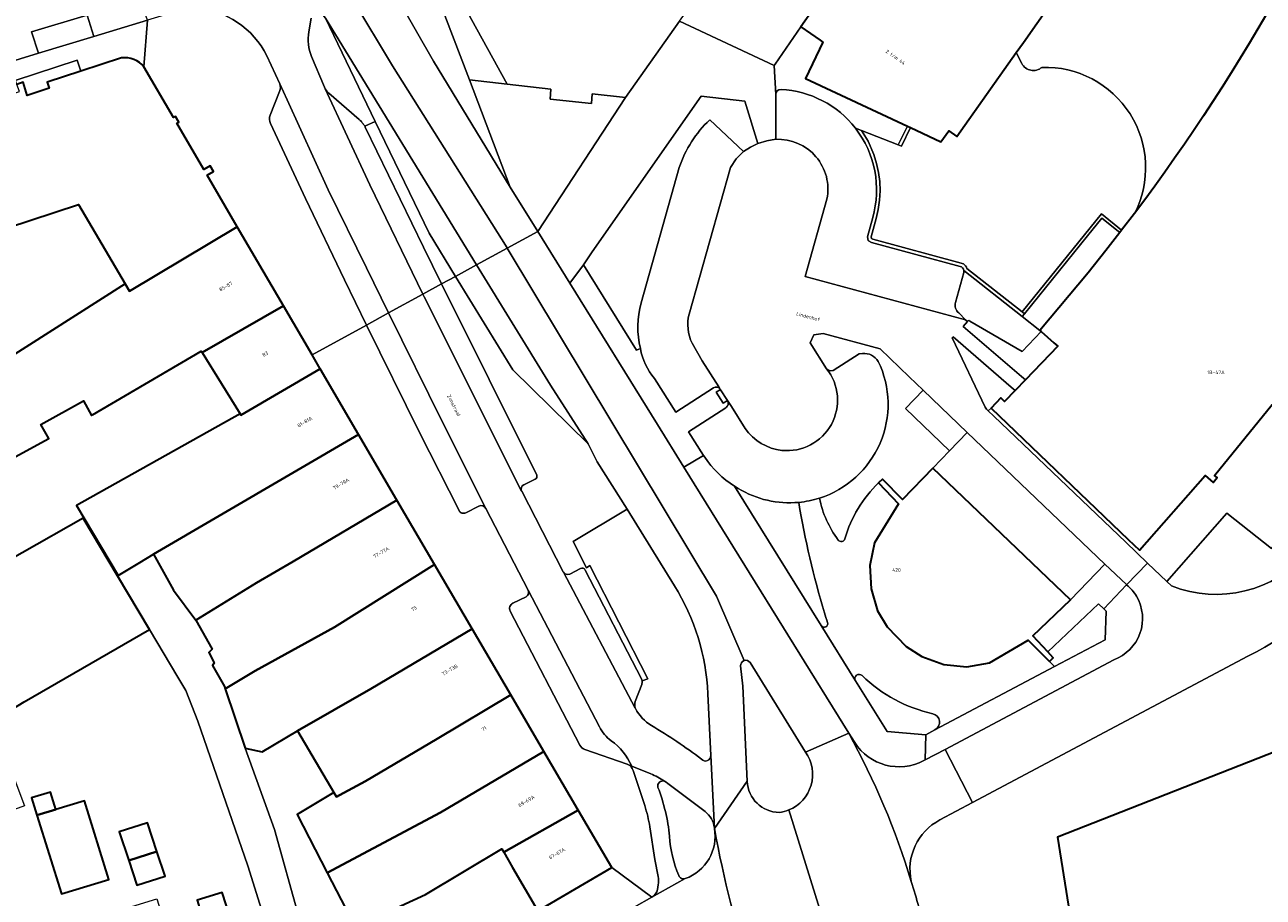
# Model space of a CAD drawing. Header units: metres. Extents: x 197700 to 204338, y 317132 to 325229.
# Tile 888 of 1056: x 202861 to 202984, y 320521 to 320608. Entities that reach past the tile are written whole.
import ezdxf
from ezdxf.enums import TextEntityAlignment as Align

# ---------------------------------------------------------------- set-up
doc = ezdxf.new("R2010")
doc.units = ezdxf.units.M
for name, color, linetype, lineweight in [('B-WE-GR-BEPLANTING_CULTUUR_BODEMBEDEKKER-GV', 90, 'Continuous', 18), ('B-WE-GR-BEPLANTING_CULTUUR_HEESTERS-GV', 90, 'Continuous', 18), ('B-WE-OG-BEBOUWING-GV', 7, 'Continuous', 35), ('B-WE-OG-BEBOUWING-T18', 10, 'Continuous', 18), ('B-WE-OG-TERREIN_CULTUURSCHEIDING-GV', 7, 'Continuous', 18), ('B-WE-OG-TERREIN_ERF-GV', 7, 'Continuous', 18), ('B-WE-OG-TOPOGRAFIE-T18', 10, 'Continuous', 18), ('B-WE-VH-VERHARDING_ASFALT-GV', 252, 'Continuous', 18), ('B-WE-VH-VERHARDING_BETONSTRAATSTEEN-GV', 252, 'Continuous', 18), ('B-WE-VH-VERHARDING_GESLOTEN-GV', 252, 'Continuous', 18), ('B-WE-VH-VERHARDING_OPEN-GV', 252, 'Continuous', 18), ('B-WE-VH-VERHARDING_SIERBESTRATING-GV', 252, 'Continuous', 18), ('B-WE-VH-VERHARDING_STRAATBAKSTEEN-GV', 252, 'Continuous', 18), ('B-WE-VH-VERHARDING_TEGEL-GV', 252, 'Continuous', 18)]:
    doc.layers.add(name, color=color, linetype=linetype, lineweight=lineweight)
doc.styles.add('NLCS-ISO-M200-T18', font='NLCS-ISO.ttf', dxfattribs={"height": 0.36})

msp = doc.modelspace()

# ---------------------------------------------------------------- linework, layer by layer
at = {"layer": 'B-WE-GR-BEPLANTING_CULTUUR_BODEMBEDEKKER-GV'}
msp.add_lwpolyline([(202988.481, 320555.232), (202989.012, 320556.035), (202986.674, 320557.904), (202984.87, 320555.666), (202980.406, 320559.195), (202974.439, 320552.355), (202974.898, 320551.917)], dxfattribs=at)
msp.add_lwpolyline([(202974.898, 320551.917, 0.3159055), (202988.481, 320555.232)], format="xyb", dxfattribs=at)
at = {"layer": 'B-WE-GR-BEPLANTING_CULTUUR_HEESTERS-GV'}
for points in [[(202888.192, 320635.578), (202891.279, 320629.329), (202896.876, 320623.667), (202897.077, 320623.169), (202897.728, 320623.5), (202900.13, 320619.137), (202899.472, 320618.772), (202901.494, 320615.156), (202905.037, 320617.03), (202907.736, 320612.02), (202904.174, 320610.066), (202908.618, 320601.981), (202912.989, 320601.483), (202912.933, 320600.485), (202917.032, 320600.041), (202917.099, 320601.014), (202920.434, 320600.634), (202925.831, 320608.263), (202927.455, 320610.558)], [(202928.833, 320598.422), (202932.214, 320595.268), (202932.907, 320595.702), (202933.648, 320596.049), (202932.347, 320600.277), (202927.984, 320600.777), (202917.126, 320585.252), (202916.236, 320583.971), (202921.533, 320575.434), (202921.919, 320575.597)], [(202921.992, 320580.179), (202925.792, 320593.67)], [(202940.139, 320577.105), (202939.235, 320576.957), (202938.857, 320576.159), (202940.499, 320573.594), (202940.842, 320573.379), (202941.158, 320573.424), (202943.725, 320575.091), (202944.065, 320575.126)], [(202945.671, 320562.201), (202946.065, 320562.575), (202948.064, 320560.544), (202951.085, 320563.668), (202952.754, 320565.393), (202948.349, 320569.608), (202950.108, 320571.447), (202948.719, 320572.775), (202945.828, 320575.565), (202940.139, 320577.105)], [(202931.686, 320561.647), (202931.308, 320561.888), (202939.949, 320547.973)], [(202943.381, 320542.446), (202946.517, 320537.395), (202950.374, 320537.077)], [(202950.374, 320537.077), (202951.3, 320537.567)]]:
    msp.add_lwpolyline(points, dxfattribs=at)
for points in [[(202925.792, 320593.67, -0.1211125), (202928.833, 320598.422)], [(202921.919, 320575.597, -0.1272188), (202921.992, 320580.179)], [(202944.065, 320575.126, -0.2760489), (202945.645, 320574.316)], [(202945.645, 320574.316, -0.4559756), (202939.784, 320560.681)], [(202937.716, 320560.259, -0.1615185), (202931.686, 320561.647)], [(202942.327, 320556.632, -0.1336698), (202945.671, 320562.201)], [(202940.268, 320549.238, -0.0305111), (202937.716, 320560.259)], [(202939.784, 320560.681, 0.1121523), (202941.652, 320556.504)], [(202941.652, 320556.504, 0.6243736), (202942.327, 320556.632)], [(202940.587, 320548.286, -0.0173204), (202940.268, 320549.238)], [(202939.949, 320547.973, 0.9050234), (202940.587, 320548.286)], [(202944.044, 320542.978, 0.8859155), (202943.381, 320542.446)], [(202951.081, 320539.175, -0.1402525), (202944.044, 320542.978)], [(202951.3, 320537.567, 0.6983046), (202951.081, 320539.175)]]:
    msp.add_lwpolyline(points, format="xyb", dxfattribs=at)
for points in [[(202969.729, 320587.172), (202969.919, 320587.416), (202967.906, 320589.045), (202959.985, 320579.254), (202960.23, 320579.06), (202966.526, 320586.842), (202967.954, 320588.607)], [(202968.149, 320549.627), (202967.599, 320550.145), (202962.542, 320545.346), (202963.094, 320544.76), (202962.716, 320544.386), (202963.219, 320543.878), (202968.261, 320546.548), (202968.367, 320549.421)]]:
    msp.add_lwpolyline(points, close=True, dxfattribs=at)
at = {"layer": 'B-WE-OG-BEBOUWING-GV'}
for points in [[(202997.702, 320636.56, -0.0672451), (202971.205, 320589.067)], [(202872.412, 320603.722, 0.2564662), (202870.182, 320604.604)]]:
    msp.add_lwpolyline(points, format="xyb", dxfattribs=at)
for points in [[(202939.27, 320609.622), (202937.926, 320607.716), (202939.841, 320606.367), (202940.105, 320606.181), (202938.404, 320602.544), (202948.547, 320597.799), (202948.864, 320597.651), (202951.883, 320596.238), (202952.673, 320597.327), (202953.488, 320596.753), (202959.413, 320605.155), (202960.117, 320606.153), (202964.131, 320611.845)], [(202870.182, 320604.604), (202866.127, 320603.278), (202862.765, 320602.17), (202862.959, 320601.582), (202860.752, 320600.866), (202860.366, 320602.168), (202859.743, 320601.949)], [(202846.827, 320583.724), (202865.879, 320589.963), (202870.524, 320582.058), (202870.959, 320581.317), (202881.718, 320587.756), (202878.716, 320592.895), (202879.35, 320593.258), (202879.021, 320593.831), (202878.388, 320593.468), (202875.691, 320598.084), (202875.882, 320598.194), (202875.555, 320598.764), (202875.364, 320598.655), (202872.412, 320603.722)], [(202971.205, 320589.067), (202969.919, 320587.416), (202969.729, 320587.172), (202968.348, 320585.399), (202966.592, 320583.145), (202961.765, 320577.398), (202961.883, 320577.295), (202963.172, 320576.165), (202963.556, 320575.828), (202960.335, 320572.497), (202959.294, 320571.422), (202958.246, 320570.338), (202957.877, 320570.691), (202956.89, 320569.67), (202970.58, 320556.554), (202971.704, 320555.478), (202978.25, 320562.943), (202979.032, 320562.257), (202979.444, 320562.74), (202979.192, 320562.947), (202984.941, 320570.018)], [(203079.514, 320557.93), (203074.139, 320559.91), (203060.458, 320564.951), (202963.522, 320526.853), (202964.633, 320519.961), (202965.371, 320515.378), (202964.04, 320515.154)]]:
    msp.add_lwpolyline(points, dxfattribs=at)
for points in [[(202857.696, 320563.804), (202862.907, 320566.627), (202862.134, 320568.03), (202866.391, 320570.374), (202867.18, 320568.942), (202867.285, 320568.999), (202878.116, 320575.351), (202878.199, 320575.218), (202886.318, 320579.88), (202881.718, 320587.756), (202870.959, 320581.317), (202870.524, 320582.058), (202853.359, 320571.105)], [(202889.998, 320573.579), (202889.185, 320574.971), (202886.318, 320579.88), (202878.199, 320575.218), (202881.996, 320569.084), (202882.081, 320568.947)], [(202893.822, 320567.033), (202889.998, 320573.579), (202882.081, 320568.947), (202881.996, 320569.084), (202865.677, 320559.96), (202869.839, 320552.96), (202871.986, 320554.266), (202873.348, 320555.095)], [(202873.348, 320555.095), (202875.348, 320551.514), (202877.57, 320548.507), (202883.643, 320552.219), (202887.289, 320554.363), (202897.645, 320560.488), (202893.822, 320567.033)], [(202951.085, 320563.668), (202948.064, 320560.544), (202946.065, 320562.575), (202945.671, 320562.201), (202947.668, 320560.099), (202945.255, 320556.225), (202944.803, 320553.952), (202944.932, 320551.646), (202945.582, 320549.443), (202946.527, 320547.828), (202948.414, 320545.879), (202950.007, 320544.868), (202952.181, 320544.084), (202954.486, 320543.85), (202956.747, 320544.237), (202960.604, 320546.516), (202962.716, 320544.386), (202963.094, 320544.76), (202962.542, 320545.346), (202961.051, 320546.93), (202964.814, 320550.529)], [(202901.397, 320554.064), (202897.645, 320560.488), (202887.289, 320554.363), (202883.643, 320552.219), (202877.57, 320548.507), (202879.211, 320545.619), (202878.873, 320545.267), (202879.418, 320544.244), (202879.259, 320543.986), (202880.43, 320541.889), (202880.505, 320541.667), (202883.501, 320543.447), (202891.412, 320547.807)], [(202872.978, 320547.574), (202869.782, 320552.925), (202866.342, 320558.685), (202854.134, 320551.773), (202853.748, 320552.472), (202852.582, 320551.641), (202857.701, 320538.691), (202860.456, 320540.344)], [(202905.145, 320547.647), (202901.397, 320554.064), (202891.412, 320547.807), (202883.501, 320543.447), (202880.505, 320541.667), (202882.496, 320535.743), (202884.205, 320535.382), (202887.708, 320537.452), (202895.032, 320541.646)], [(202891.348, 320531.299), (202891.602, 320530.869), (202891.926, 320531.06), (202894.499, 320532.455), (202901.652, 320536.684), (202908.999, 320541.05), (202905.145, 320547.647), (202895.032, 320541.646), (202887.708, 320537.452)], [(202908.999, 320541.05), (202901.652, 320536.684), (202894.499, 320532.455), (202891.926, 320531.06), (202891.602, 320530.869), (202891.348, 320531.299), (202887.693, 320529.136), (202890.685, 320523.31), (202902.002, 320529.305), (202912.305, 320535.39)], [(202890.685, 320523.31), (202893.461, 320517.904), (202900.498, 320521.127), (202908.096, 320525.688), (202908.287, 320525.36), (202915.705, 320529.568), (202912.305, 320535.39), (202902.002, 320529.305)], [(202863.616, 320529.626), (202863.089, 320531.362), (202861.199, 320530.774), (202861.734, 320529.056)], [(202861.734, 320529.056), (202864.18, 320521.198), (202868.91, 320522.633), (202866.464, 320530.49), (202863.616, 320529.626)], [(202911.685, 320519.525), (202919.062, 320523.821), (202915.705, 320529.568), (202908.287, 320525.36), (202909.169, 320523.846)], [(202870.887, 320524.527), (202873.701, 320525.443), (202872.769, 320528.291), (202869.949, 320527.396)], [(202870.887, 320524.527), (202871.694, 320522.061), (202874.515, 320522.956), (202873.701, 320525.443)], [(202874.452, 320518.286), (202877.264, 320509.895), (202883.312, 320511.878), (202881.754, 320516.629), (202880.205, 320521.354), (202877.733, 320520.58), (202878.05, 320519.483)]]:
    msp.add_lwpolyline(points, close=True, dxfattribs=at)
at = {"layer": 'B-WE-OG-TERREIN_CULTUURSCHEIDING-GV'}
for points in [[(202889.103, 320608.578), (202888.859, 320607.199)], [(202894.431, 320597.788), (202895.483, 320598.251), (202890.507, 320608.578), (202890.194, 320608.987)], [(202889.134, 320604.734), (202890.418, 320601.676)], [(202890.849, 320601.081), (202893.882, 320598.443)], [(202951.3, 320537.567), (202963.219, 320543.878), (202962.716, 320544.386), (202960.604, 320546.516), (202956.747, 320544.237), (202954.486, 320543.85), (202952.181, 320544.084), (202950.007, 320544.868), (202948.414, 320545.879), (202946.527, 320547.828), (202945.582, 320549.443), (202944.932, 320551.646), (202944.803, 320553.952), (202945.255, 320556.225), (202947.668, 320560.099), (202945.671, 320562.201)], [(202925.312, 320551.948), (202920.594, 320559.565), (202915.206, 320556.344), (202916.543, 320553.737), (202916.863, 320553.948), (202922.671, 320542.659), (202922.088, 320542.461)], [(202939.949, 320547.973), (202943.381, 320542.446)], [(202931.917, 320543.936), (202932.127, 320541.914), (202932.57, 320532.436)], [(202938.395, 320535.335), (202932.859, 320544.273)], [(202922.053, 320542.077), (202921.412, 320540.408)], [(202928.941, 320535.001), (202928.654, 320541.163)], [(202921.414, 320539.74), (202921.429, 320539.703)], [(202928.374, 320529.413), (202924.652, 320532.215), (202924.488, 320532.334), (202924.322, 320532.449)], [(202929.309, 320527.715), (202929.297, 320527.782)]]:
    msp.add_lwpolyline(points, dxfattribs=at)
for points in [[(202888.859, 320607.199, 0.1447014), (202889.134, 320604.734)], [(202890.418, 320601.676, 0.031456), (202890.499, 320601.511)], [(202890.499, 320601.511, 0.0862787), (202890.849, 320601.081)], [(202893.882, 320598.443, -0.0545141), (202894.279, 320598.015)], [(202894.279, 320598.015, -0.0284327), (202894.431, 320597.788)], [(202945.671, 320562.201, 0.1336698), (202942.327, 320556.632)], [(202939.784, 320560.681, -0.053699), (202937.716, 320560.259)], [(202937.716, 320560.259, 0.0305111), (202940.268, 320549.238)], [(202941.652, 320556.504, -0.1121523), (202939.784, 320560.681)], [(202942.327, 320556.632, -0.6243736), (202941.652, 320556.504)], [(202928.654, 320541.163, 0.1277699), (202925.312, 320551.948)], [(202940.268, 320549.238, 0.0173204), (202940.587, 320548.286)], [(202940.587, 320548.286, -0.9050234), (202939.949, 320547.973)], [(202932.256, 320544.475, 0.3464271), (202931.917, 320543.936)], [(202932.859, 320544.273, 0.3446035), (202932.256, 320544.475)], [(202943.381, 320542.446, -0.8859155), (202944.044, 320542.978)], [(202944.044, 320542.978, 0.1402525), (202951.081, 320539.175)], [(202922.088, 320542.461, -0.1378259), (202922.053, 320542.077)], [(202921.412, 320540.408, 0.1856667), (202921.414, 320539.74)], [(202921.429, 320539.703, 0.1365022), (202923.028, 320537.992)], [(202951.081, 320539.175, -0.6983046), (202951.3, 320537.567)], [(202923.028, 320537.992, -0.0309344), (202928.011, 320534.638)], [(202936.719, 320529.574, 0.4798194), (202938.395, 320535.335)], [(202928.011, 320534.638, 0.7055647), (202928.941, 320535.001)], [(202924.322, 320532.449, 0.5952551), (202923.67, 320531.826)], [(202923.67, 320531.826, -0.0683647), (202924.826, 320526.944)], [(202932.57, 320532.436, 0.3943227), (202935.767, 320529.316)], [(202929.297, 320527.782, 0.2076263), (202928.374, 320529.413)], [(202935.767, 320529.316, 0.0643833), (202936.719, 320529.574)], [(202924.826, 320526.944, 0.0845076), (202925.76, 320523.036)], [(202926.403, 320522.729, 0.3643575), (202929.309, 320527.715)], [(202925.76, 320523.036, 0.418694), (202926.403, 320522.729)]]:
    msp.add_lwpolyline(points, format="xyb", dxfattribs=at)
at = {"layer": 'B-WE-OG-TERREIN_ERF-GV'}
for points in [[(202959.962, 320604.043), (202959.413, 320605.155), (202953.488, 320596.753), (202952.673, 320597.327), (202951.883, 320596.238), (202948.864, 320597.651), (202947.957, 320595.78), (202947.642, 320595.933), (202943.984, 320597.349), (202944.647, 320596.294), (202945.208, 320594.97), (202945.485, 320594.082), (202945.681, 320593.175), (202945.795, 320592.254), (202945.827, 320591.326), (202945.776, 320590.4), (202945.642, 320589.481), (202945.429, 320588.589), (202944.932, 320586.746), (202944.957, 320586.593), (202945.105, 320586.52), (202953.928, 320584.137), (202954.019, 320584.104), (202954.136, 320584.049), (202954.256, 320583.952), (202954.352, 320583.844), (202954.434, 320583.723), (202954.487, 320583.604), (202954.488, 320583.602), (202959.985, 320579.254), (202967.906, 320589.045), (202969.919, 320587.416), (202971.205, 320589.067)], [(202954.179, 320583.4), (202960.01, 320578.788), (202960.23, 320579.06), (202959.985, 320579.254), (202954.488, 320583.602), (202954.487, 320583.604), (202954.434, 320583.723), (202954.352, 320583.844), (202954.256, 320583.952), (202954.136, 320584.049), (202954.019, 320584.104), (202953.928, 320584.137), (202945.105, 320586.52), (202944.957, 320586.593), (202944.932, 320586.746), (202945.429, 320588.589), (202945.642, 320589.481), (202945.776, 320590.4), (202945.827, 320591.326), (202945.795, 320592.254), (202945.681, 320593.175), (202945.485, 320594.082), (202945.208, 320594.97), (202944.647, 320596.294), (202943.984, 320597.349), (202943.37, 320597.587)], [(202945.09, 320588.675), (202944.574, 320586.764), (202944.638, 320586.374), (202944.671, 320586.344), (202944.98, 320586.191), (202953.823, 320583.803)], [(202815.189, 320485.103), (202887.401, 320509.23), (202882.754, 320524.01), (202877.777, 320538.421), (202876.583, 320541.483), (202875.792, 320542.814), (202872.978, 320547.574), (202860.456, 320540.344), (202857.701, 320538.691), (202852.582, 320551.641), (202853.748, 320552.472), (202854.134, 320551.773), (202866.342, 320558.685), (202869.782, 320552.925), (202869.839, 320552.96), (202865.677, 320559.96), (202881.996, 320569.084), (202878.199, 320575.218), (202878.116, 320575.351), (202867.285, 320568.999), (202867.18, 320568.942), (202866.391, 320570.374), (202862.134, 320568.03), (202862.907, 320566.627)], [(202862.907, 320566.627), (202857.696, 320563.804), (202850.086, 320557.36), (202851.008, 320554.937), (202851.954, 320552.449), (202852.901, 320549.961), (202853.847, 320547.473), (202854.794, 320544.985), (202855.74, 320542.497), (202856.687, 320540.009), (202857.633, 320537.521), (202858.58, 320535.033), (202859.527, 320532.545), (202860.497, 320529.994), (202855.477, 320528.158), (202849.413, 320526.126), (202849.459, 320526.686), (202844.49, 320524.645), (202839.521, 320522.605), (202835.221, 320521.35), (202833.488, 320523.286), (202828.747, 320521.078), (202832.353, 320522.044), (202832.663, 320520.688)]]:
    msp.add_lwpolyline(points, dxfattribs=at)
for points in [[(202961.954, 320603.657, -0.490042), (202959.962, 320604.043)], [(202971.205, 320589.067, 0.5724071), (202961.954, 320603.657)], [(202943.37, 320597.587, -0.2391973), (202945.09, 320588.675)], [(202953.823, 320583.803, -0.2801465), (202954.179, 320583.4)]]:
    msp.add_lwpolyline(points, format="xyb", dxfattribs=at)
for points in [[(202947.642, 320595.933), (202947.957, 320595.78), (202948.864, 320597.651), (202948.547, 320597.799)], [(202960.23, 320579.06), (202960.01, 320578.788), (202961.765, 320577.398), (202966.592, 320583.145), (202968.348, 320585.399), (202969.729, 320587.172), (202967.954, 320588.607), (202966.526, 320586.842)], [(202890.685, 320523.31), (202887.693, 320529.136), (202891.348, 320531.299), (202887.708, 320537.452), (202884.205, 320535.382), (202882.496, 320535.743), (202885.416, 320527.613), (202890.28, 320510.192), (202903.54, 320514.622), (202911.685, 320519.525), (202909.169, 320523.846), (202908.287, 320525.36), (202908.096, 320525.688), (202900.498, 320521.127), (202893.461, 320517.904)], [(202861.734, 320529.056), (202861.199, 320530.774), (202863.089, 320531.362), (202863.616, 320529.626), (202866.464, 320530.49), (202868.91, 320522.633), (202864.18, 320521.198)], [(202873.701, 320525.443), (202874.515, 320522.956), (202871.694, 320522.061), (202870.887, 320524.527), (202869.949, 320527.396), (202872.769, 320528.291)], [(202877.264, 320509.895), (202871.227, 320507.915), (202869.669, 320512.666), (202867.687, 320518.711), (202871.209, 320519.937), (202873.68, 320520.721), (202874.452, 320518.286), (202878.05, 320519.483), (202877.733, 320520.58), (202880.205, 320521.354), (202881.754, 320516.629), (202883.312, 320511.878)]]:
    msp.add_lwpolyline(points, close=True, dxfattribs=at)
at = {"layer": 'B-WE-VH-VERHARDING_ASFALT-GV'}
for points in [[(202878.969, 320635.18), (202879.764, 320633.176), (202881.68, 320629.094), (202882.547, 320627.082), (202889.281, 320617.013), (202897.191, 320603.825), (202908.631, 320585.643), (202908.641, 320585.626), (202911.691, 320587.294), (202908.95, 320591.72), (202901.299, 320604.266), (202896.199, 320613.183), (202891.472, 320621.893), (202887.732, 320629.023), (202886.345, 320632.025), (202884.257, 320636.442)], [(202890.194, 320608.987), (202890.507, 320608.578), (202905.591, 320583.958), (202908.641, 320585.626), (202908.631, 320585.643), (202897.191, 320603.825), (202889.281, 320617.013), (202882.547, 320627.082), (202881.68, 320629.094), (202879.764, 320633.176), (202878.969, 320635.18)], [(202888.859, 320607.199), (202889.103, 320608.578)], [(202884.673, 320604.818), (202885.957, 320602.019), (202886.698, 320600.402), (202890.798, 320591.423), (202894.595, 320583.644), (202896.809, 320579.155), (202900.236, 320581.03), (202894.929, 320591.922), (202890.499, 320601.511)], [(202890.418, 320601.676), (202889.134, 320604.734)], [(202923.614, 320568.042), (202914.894, 320582.122), (202911.691, 320587.294), (202908.641, 320585.626), (202929.521, 320550.889), (202932.256, 320544.475)], [(202932.256, 320544.475), (202929.521, 320550.889), (202908.641, 320585.626), (202905.591, 320583.958), (202912.951, 320571.946), (202916.71, 320566.1), (202917.62, 320564.31), (202920.594, 320559.565), (202925.312, 320551.948)], [(202921.429, 320539.703), (202921.414, 320539.74), (202914.237, 320553.306), (202914.233, 320553.314), (202910.081, 320561.37), (202910.076, 320561.381), (202900.372, 320580.751), (202900.236, 320581.03), (202896.809, 320579.155), (202902.149, 320568.325), (202906.509, 320559.651), (202910.714, 320551.489), (202917.841, 320537.85)], [(202932.859, 320544.273), (202938.395, 320535.335), (202942.702, 320537.222), (202926.265, 320563.761), (202923.614, 320568.042)], [(202928.941, 320535.001), (202929.309, 320527.715), (202932.57, 320532.436), (202932.127, 320541.914), (202931.917, 320543.936)], [(202928.654, 320541.163), (202928.941, 320535.001)], [(202942.702, 320537.222), (202938.395, 320535.335)], [(202929.297, 320527.782), (202929.309, 320527.715), (202928.941, 320535.001)], [(202921.052, 320533.947), (202922.957, 320533.177)], [(202924.322, 320532.449), (202924.488, 320532.334), (202924.652, 320532.215), (202928.374, 320529.413)], [(202932.57, 320532.436), (202929.309, 320527.715)], [(202939.802, 320519.652), (202936.719, 320529.574)], [(202936.719, 320529.574), (202939.802, 320519.652)]]:
    msp.add_lwpolyline(points, dxfattribs=at)
for points in [[(202877.563, 320609.655, -0.2563168), (202884.673, 320604.818)], [(202889.134, 320604.734, -0.1447014), (202888.859, 320607.199)], [(202890.499, 320601.511, -0.031456), (202890.418, 320601.676)], [(202925.312, 320551.948, -0.1277699), (202928.654, 320541.163)], [(202931.917, 320543.936, -0.3464271), (202932.256, 320544.475)], [(202932.256, 320544.475, -0.3446035), (202932.859, 320544.273)], [(202923.028, 320537.992, -0.1365022), (202921.429, 320539.703)], [(202917.841, 320537.85, 0.1115918), (202918.999, 320536.482)], [(202928.011, 320534.638, 0.0309344), (202923.028, 320537.992)], [(202918.999, 320536.482, -0.1368794), (202921.052, 320533.947)], [(202948.941, 320522.447, 0.0523324), (202942.702, 320537.222)], [(202938.395, 320535.335, -0.4798194), (202936.719, 320529.574)], [(202928.941, 320535.001, -0.7055647), (202928.011, 320534.638)], [(202922.957, 320533.177, -0.0500399), (202924.322, 320532.449)], [(202935.767, 320529.316, -0.3943227), (202932.57, 320532.436)], [(202928.374, 320529.413, -0.2076263), (202929.297, 320527.782)], [(202936.719, 320529.574, -0.0643833), (202935.767, 320529.316)], [(202929.309, 320527.715, 0.03618), (202933.13, 320512.819)], [(202950.334, 320517.342, 0.0185633), (202948.941, 320522.447)]]:
    msp.add_lwpolyline(points, format="xyb", dxfattribs=at)
at = {"layer": 'B-WE-VH-VERHARDING_BETONSTRAATSTEEN-GV'}
for points in [[(202908.95, 320591.72), (202904.878, 320602.407), (202902.434, 320608.823), (202894.644, 320623.02), (202888.102, 320629.592), (202887.106, 320630.724), (202886.345, 320632.025), (202887.732, 320629.023), (202891.472, 320621.893), (202896.199, 320613.183), (202901.299, 320604.266)], [(202861.887, 320605.081), (202867.399, 320606.744), (202866.75, 320608.868), (202861.19, 320607.193)]]:
    msp.add_lwpolyline(points, close=True, dxfattribs=at)
for points in [[(202841.748, 320598.87), (202861.887, 320605.081), (202861.19, 320607.193), (202866.75, 320608.868), (202867.399, 320606.744), (202872.755, 320608.36), (202870.348, 320615.156), (202864.976, 320613.418), (202860.418, 320611.944)], [(202894.615, 320577.951), (202896.809, 320579.155), (202894.595, 320583.644), (202890.798, 320591.423), (202886.698, 320600.402), (202885.957, 320602.019)], [(202885.93, 320601.254), (202884.996, 320598.889)], [(202890.499, 320601.511), (202894.929, 320591.922), (202900.236, 320581.03), (202902.096, 320582.047), (202900.276, 320585.706), (202894.482, 320597.699), (202894.457, 320597.744), (202894.431, 320597.788)], [(202893.882, 320598.443), (202890.849, 320601.081)], [(202935.413, 320600.942), (202935.427, 320596.482)], [(202932.214, 320595.268), (202928.833, 320598.422)], [(202885.022, 320598.04), (202888.511, 320590.587), (202892.398, 320582.456), (202894.615, 320577.951)], [(202935.427, 320596.482), (202934.522, 320596.326), (202933.648, 320596.049), (202932.907, 320595.702), (202932.214, 320595.268), (202931.48, 320594.527), (202930.904, 320593.66), (202926.772, 320579.039)], [(202926.772, 320579.039), (202930.904, 320593.66), (202931.48, 320594.527), (202932.214, 320595.268)], [(202925.792, 320593.67), (202921.992, 320580.179)], [(202940.525, 320590.512), (202938.367, 320582.805), (202954.361, 320578.476), (202953.671, 320579.16)], [(202956.301, 320569.747), (202953.032, 320576.677), (202953.11, 320576.778), (202958.908, 320571.756), (202959.294, 320571.422), (202960.335, 320572.497), (202959.946, 320572.83), (202954.119, 320577.816), (202954.548, 320578.291), (202954.361, 320578.476), (202938.367, 320582.805), (202940.525, 320590.512)], [(202953.823, 320583.803), (202944.98, 320586.191), (202944.671, 320586.344), (202944.638, 320586.374), (202944.574, 320586.764), (202945.09, 320588.675)], [(202953.345, 320580.205), (202954.172, 320583.179)], [(202911.577, 320562.987), (202902.096, 320582.047), (202900.236, 320581.03), (202900.372, 320580.751), (202910.076, 320561.381)], [(202896.809, 320579.155), (202894.615, 320577.951), (202899.889, 320567.236), (202903.839, 320559.439)], [(202906.509, 320559.651), (202902.149, 320568.325), (202896.809, 320579.155)], [(202929.888, 320571.542), (202929.742, 320571.775), (202928.092, 320574.375), (202927.073, 320576.139)], [(202927.073, 320576.139), (202928.092, 320574.375), (202929.742, 320571.775), (202929.888, 320571.542)], [(202940.499, 320573.594), (202938.857, 320576.159), (202939.235, 320576.957), (202940.139, 320577.105), (202945.828, 320575.565), (202948.719, 320572.775), (202950.108, 320571.447), (202954.525, 320567.224), (202968.241, 320554.11), (202970.389, 320552.058), (202970.418, 320552.034), (202972.497, 320554.21), (202970.324, 320556.286), (202957.157, 320568.864), (202956.62, 320569.39), (202956.441, 320569.565)], [(202944.065, 320575.126), (202943.725, 320575.091), (202941.158, 320573.424), (202940.842, 320573.379), (202940.499, 320573.594)], [(202964.633, 320519.961), (202963.522, 320526.853), (203060.458, 320564.951), (203074.139, 320559.91), (203089.459, 320569.247), (203088.941, 320570.093), (203073.916, 320561.056), (203060.349, 320566.022), (203033.997, 320555.567), (203033.819, 320556.017), (203038.011, 320557.709), (203037.803, 320558.154), (203042.015, 320559.825), (203041.809, 320560.282), (203045.994, 320561.948), (203045.815, 320562.408), (203049.986, 320564.067), (203049.793, 320564.53), (203053.985, 320566.199), (203053.799, 320566.635), (203060.294, 320569.235), (203073.589, 320564.348), (203080.487, 320568.506), (203076.919, 320574.477)], [(202923.33, 320572.623), (202925.459, 320569.27), (202929.206, 320571.671)], [(202929.912, 320571.504), (202929.914, 320571.501), (202930.607, 320570.424), (202930.611, 320570.418), (202930.612, 320570.417), (202930.999, 320569.827), (202932.38, 320567.623)], [(202932.38, 320567.623), (202930.999, 320569.827), (202930.612, 320570.417)], [(202930.436, 320569.705), (202926.704, 320567.304), (202928.23, 320564.934), (202928.339, 320564.765)], [(202910.294, 320562.013), (202911.438, 320562.575)], [(202931.308, 320561.888), (202931.686, 320561.647)], [(202904.503, 320559.222), (202905.799, 320559.881)], [(202914.237, 320553.306), (202921.414, 320539.74)], [(202915.959, 320553.658), (202914.872, 320553.108)], [(202922.022, 320542.654), (202916.429, 320553.505)], [(202917.841, 320537.85), (202910.714, 320551.489)], [(202910.528, 320550.831), (202909.199, 320550.193)], [(202908.941, 320549.421), (202915.89, 320536.038)], [(202982.493, 320544.901), (202955.043, 320530.302), (202951.775, 320528.572)], [(202921.412, 320540.408), (202922.053, 320542.077)], [(202943.292, 320536.302), (202942.702, 320537.222)], [(202916.384, 320535.609), (202920.601, 320534.129), (202920.682, 320534.096), (202921.052, 320533.947)], [(202951.775, 320528.572), (202955.043, 320530.302), (202952.305, 320535.616), (202950.332, 320534.573), (202950.176, 320534.491)], [(202926.403, 320522.729), (202923.073, 320520.868), (202919.552, 320518.879), (202922.201, 320514.156), (202923.866, 320515.096), (202926.042, 320516.32)]]:
    msp.add_lwpolyline(points, dxfattribs=at)
for points in [[(202885.957, 320602.019, -0.1789126), (202885.93, 320601.254)], [(202890.849, 320601.081, -0.0862787), (202890.499, 320601.511)], [(202935.946, 320601.457, 0.4121911), (202935.413, 320600.942)], [(202943.37, 320597.587, 0.2181849), (202935.946, 320601.457)], [(202884.996, 320598.889, 0.2073614), (202885.022, 320598.04)], [(202894.279, 320598.015, 0.0545141), (202893.882, 320598.443)], [(202928.833, 320598.422, 0.1211125), (202925.792, 320593.67)], [(202894.431, 320597.788, 0.0284327), (202894.279, 320598.015)], [(202945.09, 320588.675, 0.2391973), (202943.37, 320597.587)], [(202935.427, 320596.482, -0.4878828), (202940.525, 320590.512)], [(202940.525, 320590.512, 0.4878828), (202935.427, 320596.482)], [(202954.179, 320583.4, 0.2801465), (202953.823, 320583.803)], [(202954.172, 320583.179, 0.1128729), (202954.179, 320583.4)], [(202921.992, 320580.179, 0.1272188), (202921.919, 320575.597)], [(202953.671, 320579.16, -0.3047956), (202953.345, 320580.205)], [(202927.073, 320576.139, -0.1694181), (202926.772, 320579.039)], [(202926.772, 320579.039, 0.1694181), (202927.073, 320576.139)], [(202921.919, 320575.597, 0.1217683), (202923.33, 320572.623)], [(202945.645, 320574.316, 0.2760489), (202944.065, 320575.126)], [(202936.038, 320565.444, 0.6621173), (202940.499, 320573.594)], [(202940.499, 320573.594, -0.6621173), (202936.038, 320565.444)], [(202939.784, 320560.681, 0.4559756), (202945.645, 320574.316)], [(202929.206, 320571.671, -0.4065901), (202929.888, 320571.542)], [(202929.888, 320571.542, -0.0281467), (202929.912, 320571.504)], [(202930.612, 320570.417, -0.4146999), (202930.436, 320569.705)], [(202956.441, 320569.565, -0.074881), (202956.301, 320569.747)], [(202932.38, 320567.623, 0.2169034), (202936.038, 320565.444)], [(202936.038, 320565.444, -0.2169034), (202932.38, 320567.623)], [(202928.339, 320564.765, 0.1091183), (202931.308, 320561.888)], [(202911.438, 320562.575, 0.4152753), (202911.577, 320562.987)], [(202910.076, 320561.381, -0.4087194), (202910.294, 320562.013)], [(202931.686, 320561.647, 0.1615185), (202937.716, 320560.259)], [(202905.799, 320559.881, -0.4093836), (202906.509, 320559.651)], [(202937.716, 320560.259, 0.053699), (202939.784, 320560.681)], [(202903.839, 320559.439, 0.4178258), (202904.503, 320559.222)], [(202994.486, 320554.507, -0.1026537), (202982.493, 320544.901)], [(202914.872, 320553.108, -0.4008079), (202914.237, 320553.306)], [(202916.429, 320553.505, 0.4127308), (202915.959, 320553.658)], [(202910.714, 320551.489, -0.3832838), (202910.528, 320550.831)], [(202909.199, 320550.193, 0.4242422), (202908.941, 320549.421)], [(202922.088, 320542.461, 0.0728759), (202922.022, 320542.654)], [(202922.053, 320542.077, 0.1378259), (202922.088, 320542.461)], [(202921.414, 320539.74, -0.1856667), (202921.412, 320540.408)], [(202918.999, 320536.482, -0.1115918), (202917.841, 320537.85)], [(202921.052, 320533.947, 0.1368794), (202918.999, 320536.482)], [(202942.702, 320537.222, -0.0523324), (202948.941, 320522.447)], [(202915.89, 320536.038, 0.1918067), (202916.384, 320535.609)], [(202950.176, 320534.491, -0.389822), (202943.292, 320536.302)], [(202948.941, 320522.447, -0.3384488), (202951.775, 320528.572)], [(202951.775, 320528.572, 0.3384488), (202948.941, 320522.447)], [(202929.309, 320527.715, -0.3643575), (202926.403, 320522.729)], [(202933.13, 320512.819, -0.03618), (202929.309, 320527.715)], [(202948.941, 320522.447, -0.0185633), (202950.334, 320517.342)]]:
    msp.add_lwpolyline(points, format="xyb", dxfattribs=at)
at = {"layer": 'B-WE-VH-VERHARDING_GESLOTEN-GV'}
msp.add_lwpolyline([(202877.57, 320548.507), (202875.348, 320551.514), (202873.348, 320555.095), (202871.986, 320554.266), (202869.839, 320552.96), (202869.782, 320552.925), (202872.978, 320547.574), (202875.792, 320542.814), (202876.583, 320541.483), (202877.777, 320538.421), (202882.754, 320524.01), (202887.401, 320509.23), (202890.28, 320510.192), (202885.416, 320527.613), (202882.496, 320535.743), (202880.505, 320541.667), (202880.43, 320541.889), (202879.259, 320543.986), (202879.418, 320544.244), (202878.873, 320545.267), (202879.211, 320545.619)], close=True, dxfattribs=at)
at = {"layer": 'B-WE-VH-VERHARDING_OPEN-GV'}
for points in [[(202971.205, 320589.067, 0.0672451), (202997.702, 320636.56)], [(202959.962, 320604.043, 0.490042), (202961.954, 320603.657)], [(202961.954, 320603.657, -0.5724071), (202971.205, 320589.067)], [(202935.413, 320600.942, -0.4121911), (202935.946, 320601.457)], [(202935.946, 320601.457, -0.2181849), (202943.37, 320597.587)], [(202954.179, 320583.4, -0.1128729), (202954.172, 320583.179)], [(202953.345, 320580.205, 0.3047956), (202953.671, 320579.16)], [(202956.301, 320569.747, 0.074881), (202956.441, 320569.565)]]:
    msp.add_lwpolyline(points, format="xyb", dxfattribs=at)
for points in [[(202965.485, 320611.987), (202964.689, 320611.782), (202964.131, 320611.845), (202960.117, 320606.153), (202959.413, 320605.155), (202959.962, 320604.043)], [(202925.831, 320608.263), (202935.274, 320603.852), (202935.355, 320603.97), (202937.926, 320607.716), (202939.27, 320609.622)], [(202943.984, 320597.349), (202947.642, 320595.933), (202948.547, 320597.799), (202938.404, 320602.544), (202940.105, 320606.181), (202939.841, 320606.367), (202937.926, 320607.716), (202935.355, 320603.97), (202935.274, 320603.852), (202935.413, 320600.942)], [(202943.37, 320597.587), (202943.984, 320597.349)], [(202961.765, 320577.398), (202960.01, 320578.788), (202954.179, 320583.4)], [(202954.172, 320583.179), (202953.345, 320580.205)], [(202953.671, 320579.16), (202954.361, 320578.476), (202954.548, 320578.291), (202954.692, 320578.421), (202954.778, 320578.352), (202960.006, 320575.304), (202961.883, 320577.295), (202961.765, 320577.398)], [(202958.908, 320571.756), (202953.11, 320576.778), (202953.032, 320576.677), (202956.301, 320569.747)], [(202956.441, 320569.565), (202956.62, 320569.39), (202956.89, 320569.67), (202957.877, 320570.691), (202958.246, 320570.338), (202959.294, 320571.422), (202958.908, 320571.756)]]:
    msp.add_lwpolyline(points, dxfattribs=at)
for points in [[(202895.483, 320598.251), (202900.844, 320587.126), (202903.484, 320582.806), (202905.591, 320583.958), (202890.507, 320608.578)], [(202859.743, 320601.949), (202860.366, 320602.168), (202860.752, 320600.866), (202862.959, 320601.582), (202862.765, 320602.17), (202866.127, 320603.278), (202865.734, 320604.364), (202859.579, 320602.362)], [(202903.484, 320582.806), (202900.844, 320587.126), (202895.483, 320598.251), (202894.431, 320597.788), (202894.457, 320597.744), (202894.482, 320597.699), (202900.276, 320585.706), (202902.096, 320582.047)], [(202846.827, 320583.724), (202849.142, 320577.043), (202853.359, 320571.105), (202870.524, 320582.058), (202865.879, 320589.963)], [(202916.71, 320566.1), (202912.951, 320571.946), (202905.591, 320583.958), (202903.484, 320582.806), (202909.19, 320573.465)], [(202963.172, 320576.165), (202961.883, 320577.295), (202960.006, 320575.304), (202954.778, 320578.352), (202954.692, 320578.421), (202954.548, 320578.291), (202954.119, 320577.816), (202959.946, 320572.83), (202960.335, 320572.497), (202963.556, 320575.828)], [(202954.525, 320567.224), (202950.108, 320571.447), (202948.349, 320569.608), (202952.754, 320565.393)], [(202968.241, 320554.11), (202954.525, 320567.224), (202952.754, 320565.393), (202951.085, 320563.668), (202964.814, 320550.529)]]:
    msp.add_lwpolyline(points, close=True, dxfattribs=at)
at = {"layer": 'B-WE-VH-VERHARDING_SIERBESTRATING-GV'}
for points in [[(202884.257, 320636.442), (202886.345, 320632.025), (202887.106, 320630.724), (202888.102, 320629.592), (202894.644, 320623.02), (202902.434, 320608.823), (202904.878, 320602.407), (202908.618, 320601.981), (202904.174, 320610.066), (202901.494, 320615.156), (202899.472, 320618.772), (202900.13, 320619.137), (202897.728, 320623.5), (202897.077, 320623.169), (202896.876, 320623.667), (202891.279, 320629.329), (202888.192, 320635.578)], [(202921.919, 320575.597), (202921.533, 320575.434), (202916.236, 320583.971), (202914.894, 320582.122)], [(202914.894, 320582.122), (202923.614, 320568.042), (202926.265, 320563.761), (202928.23, 320564.934), (202926.704, 320567.304), (202930.436, 320569.705)], [(202929.206, 320571.671), (202925.459, 320569.27), (202923.33, 320572.623)], [(202930.612, 320570.417), (202930.611, 320570.418), (202930.607, 320570.424), (202930.163, 320570.144), (202929.475, 320571.241), (202929.912, 320571.504)], [(202928.339, 320564.765), (202928.23, 320564.934), (202926.265, 320563.761), (202942.702, 320537.222), (202943.292, 320536.302)], [(202950.332, 320534.573), (202950.374, 320537.077), (202946.517, 320537.395), (202943.381, 320542.446), (202939.949, 320547.973), (202931.308, 320561.888)], [(202950.176, 320534.491), (202950.332, 320534.573)]]:
    msp.add_lwpolyline(points, dxfattribs=at)
for points in [[(202935.427, 320596.482), (202935.413, 320600.942), (202935.274, 320603.852), (202925.831, 320608.263), (202920.434, 320600.634), (202911.691, 320587.294), (202914.894, 320582.122), (202916.236, 320583.971), (202917.126, 320585.252), (202927.984, 320600.777), (202932.347, 320600.277), (202933.648, 320596.049), (202934.522, 320596.326)], [(202908.618, 320601.981), (202904.878, 320602.407), (202908.95, 320591.72), (202911.691, 320587.294), (202920.434, 320600.634), (202917.099, 320601.014), (202917.032, 320600.041), (202912.933, 320600.485), (202912.989, 320601.483)]]:
    msp.add_lwpolyline(points, close=True, dxfattribs=at)
for points in [[(202923.33, 320572.623, -0.1217683), (202921.919, 320575.597)], [(202929.888, 320571.542, 0.4065901), (202929.206, 320571.671)], [(202929.912, 320571.504, 0.0281467), (202929.888, 320571.542)], [(202930.436, 320569.705, 0.4146999), (202930.612, 320570.417)], [(202931.308, 320561.888, -0.1091183), (202928.339, 320564.765)], [(202943.292, 320536.302, 0.389822), (202950.176, 320534.491)]]:
    msp.add_lwpolyline(points, format="xyb", dxfattribs=at)
at = {"layer": 'B-WE-VH-VERHARDING_STRAATBAKSTEEN-GV'}
for points in [[(203038.482, 320631.621), (203037.889, 320632.02), (203034.997, 320633.965), (203033.428, 320635.106), (203033.421, 320635.096), (203031.238, 320636.533), (203030.109, 320634.877), (203032.308, 320633.373), (202988.183, 320567.492), (202985.285, 320569.743), (202984.941, 320570.018), (202979.192, 320562.947), (202979.444, 320562.74), (202979.032, 320562.257), (202978.25, 320562.943), (202971.704, 320555.478), (202970.58, 320556.554), (202956.89, 320569.67), (202956.62, 320569.39), (202957.157, 320568.864), (202970.324, 320556.286), (202972.497, 320554.21)], [(202972.497, 320554.21), (202974.439, 320552.355), (202980.406, 320559.195), (202984.87, 320555.666), (202986.674, 320557.904), (202989.012, 320556.035), (202991.772, 320560.09)], [(202974.439, 320552.355), (202972.497, 320554.21), (202970.418, 320552.034)], [(202970.418, 320552.034), (202968.149, 320549.627), (202968.367, 320549.421), (202968.261, 320546.548), (202963.219, 320543.878), (202951.3, 320537.567), (202950.374, 320537.077), (202950.332, 320534.573), (202952.305, 320535.616), (202969.123, 320544.562)], [(202974.898, 320551.917), (202974.439, 320552.355)], [(202969.123, 320544.562), (202952.305, 320535.616), (202955.043, 320530.302), (202982.493, 320544.901)]]:
    msp.add_lwpolyline(points, dxfattribs=at)
for points in [[(202988.481, 320555.232, -0.3159055), (202974.898, 320551.917)], [(202982.493, 320544.901, 0.1026537), (202994.486, 320554.507)], [(202970.418, 320552.034, -0.0839768), (202971.395, 320550.893)], [(202971.395, 320550.893, 0.0839768), (202970.418, 320552.034)], [(202971.395, 320550.893, -0.4703983), (202969.123, 320544.562)], [(202969.123, 320544.562, 0.4703983), (202971.395, 320550.893)]]:
    msp.add_lwpolyline(points, format="xyb", dxfattribs=at)
at = {"layer": 'B-WE-VH-VERHARDING_TEGEL-GV'}
for points in [[(202876.16, 320609.387), (202873.752, 320608.66), (202872.755, 320608.36), (202872.412, 320603.722), (202875.364, 320598.655), (202875.555, 320598.764), (202875.882, 320598.194), (202875.691, 320598.084), (202878.388, 320593.468), (202879.021, 320593.831), (202879.35, 320593.258), (202878.716, 320592.895), (202881.718, 320587.756), (202886.318, 320579.88), (202889.185, 320574.971), (202894.615, 320577.951), (202892.398, 320582.456), (202888.511, 320590.587), (202885.022, 320598.04)], [(202872.412, 320603.722), (202872.755, 320608.36), (202867.399, 320606.744), (202861.887, 320605.081), (202841.748, 320598.87), (202831.227, 320595.559)], [(202842.893, 320595.658), (202848.576, 320597.531), (202848.352, 320598.229), (202848.97, 320598.432), (202849.2, 320597.729), (202854.284, 320599.392), (202854.217, 320599.601), (202854.838, 320599.802), (202854.906, 320599.593), (202859.988, 320601.261), (202859.743, 320601.949), (202859.579, 320602.362), (202865.734, 320604.364), (202866.127, 320603.278), (202870.182, 320604.604)], [(202885.957, 320602.019), (202884.673, 320604.818)], [(202884.996, 320598.889), (202885.93, 320601.254)], [(202922.088, 320542.461), (202922.671, 320542.659), (202916.863, 320553.948), (202916.543, 320553.737), (202915.206, 320556.344), (202920.594, 320559.565), (202917.62, 320564.31), (202916.71, 320566.1), (202909.19, 320573.465), (202903.484, 320582.806), (202902.096, 320582.047)], [(202902.096, 320582.047), (202911.577, 320562.987)], [(202903.839, 320559.439), (202899.889, 320567.236), (202894.615, 320577.951), (202889.185, 320574.971), (202889.998, 320573.579), (202893.822, 320567.033), (202897.645, 320560.488), (202901.397, 320554.064), (202905.145, 320547.647), (202908.999, 320541.05), (202912.305, 320535.39), (202915.705, 320529.568), (202919.062, 320523.821), (202923.073, 320520.868)], [(202911.438, 320562.575), (202910.294, 320562.013)], [(202910.076, 320561.381), (202910.081, 320561.37), (202914.233, 320553.314), (202914.237, 320553.306)], [(202905.799, 320559.881), (202904.503, 320559.222)], [(202910.714, 320551.489), (202906.509, 320559.651)], [(202914.872, 320553.108), (202915.959, 320553.658)], [(202916.429, 320553.505), (202922.022, 320542.654)], [(202909.199, 320550.193), (202910.528, 320550.831)], [(202915.89, 320536.038), (202908.941, 320549.421)], [(202920.682, 320534.096), (202920.601, 320534.129), (202916.384, 320535.609)], [(202922.957, 320533.177), (202921.052, 320533.947), (202920.682, 320534.096)], [(202921.199, 320533.517), (202922.35, 320530.006)], [(202922.35, 320530.006), (202921.199, 320533.517)], [(202922.86, 320527.894), (202923.376, 320524.62), (202923.702, 320522.928)], [(202923.702, 320522.928), (202923.376, 320524.62), (202922.86, 320527.894)], [(202875.835, 320500.257), (202875.133, 320502.812), (202887.546, 320506.701), (202894.776, 320509.029), (202894.755, 320509.149), (202909.455, 320514.039), (202909.797, 320513.367), (202919.552, 320518.879), (202923.073, 320520.868), (202919.062, 320523.821), (202911.685, 320519.525), (202903.54, 320514.622), (202890.28, 320510.192), (202887.401, 320509.23), (202815.189, 320485.103)], [(202923.073, 320520.868), (202926.403, 320522.729)], [(202923.705, 320522.099), (202923.618, 320521.631)], [(202923.618, 320521.631), (202923.705, 320522.099)]]:
    msp.add_lwpolyline(points, dxfattribs=at)
for points in [[(202884.673, 320604.818, 0.2563168), (202877.563, 320609.655)], [(202870.182, 320604.604, -0.2564662), (202872.412, 320603.722)], [(202885.93, 320601.254, 0.1789126), (202885.957, 320602.019)], [(202885.022, 320598.04, -0.2073614), (202884.996, 320598.889)], [(202911.577, 320562.987, -0.4152753), (202911.438, 320562.575)], [(202910.294, 320562.013, 0.4087194), (202910.076, 320561.381)], [(202906.509, 320559.651, 0.4093836), (202905.799, 320559.881)], [(202904.503, 320559.222, -0.4178258), (202903.839, 320559.439)], [(202914.237, 320553.306, 0.4008079), (202914.872, 320553.108)], [(202915.959, 320553.658, -0.4127308), (202916.429, 320553.505)], [(202910.528, 320550.831, 0.3832838), (202910.714, 320551.489)], [(202908.941, 320549.421, -0.4242422), (202909.199, 320550.193)], [(202922.022, 320542.654, -0.0728759), (202922.088, 320542.461)], [(202916.384, 320535.609, -0.1918067), (202915.89, 320536.038)], [(202920.682, 320534.096, -0.2080861), (202921.199, 320533.517)], [(202921.199, 320533.517, 0.2080861), (202920.682, 320534.096)], [(202924.322, 320532.449, 0.0500399), (202922.957, 320533.177)], [(202923.67, 320531.826, -0.5952551), (202924.322, 320532.449)], [(202924.826, 320526.944, 0.0683647), (202923.67, 320531.826)], [(202922.35, 320530.006, -0.039742), (202922.86, 320527.894)], [(202922.86, 320527.894, 0.039742), (202922.35, 320530.006)], [(202925.76, 320523.036, -0.0845076), (202924.826, 320526.944)], [(202923.702, 320522.928, -0.0928776), (202923.705, 320522.099)], [(202923.705, 320522.099, 0.0928776), (202923.702, 320522.928)], [(202926.403, 320522.729, -0.418694), (202925.76, 320523.036)], [(202923.618, 320521.631, -0.2186958), (202923.073, 320520.868)], [(202923.073, 320520.868, 0.2186958), (202923.618, 320521.631)]]:
    msp.add_lwpolyline(points, format="xyb", dxfattribs=at)
for points in [[(202929.914, 320571.501), (202929.912, 320571.504), (202929.475, 320571.241), (202930.163, 320570.144), (202930.607, 320570.424)], [(202968.149, 320549.627), (202970.418, 320552.034), (202970.389, 320552.058), (202968.241, 320554.11), (202964.814, 320550.529), (202961.051, 320546.93), (202962.542, 320545.346), (202967.599, 320550.145)]]:
    msp.add_lwpolyline(points, close=True, dxfattribs=at)

# ---------------------------------------------------------------- texts
at = {"layer": 'B-WE-OG-BEBOUWING-T18', "style": 'NLCS-ISO-M200-T18'}
for s, rotation, p in [('2 t/m 44', 324.9, (202947.367, 320604.669)), ('85-87', 30.3, (202880.564, 320581.801)), ('83', 30.2, (202884.498, 320575.065)), ('81-81A', 30.3, (202888.456, 320568.288)), ('79-79A', 30.2, (202892.074, 320562.096)), ('77-77A', 30.3, (202896.067, 320555.259)), ('75', 30.2, (202899.339, 320549.656)), ('73-73B', 30.2, (202902.909, 320543.545)), ('71', 30.2, (202906.333, 320537.683)), ('69-69A', 30.3, (202910.551, 320530.462)), ('67-67A', 30.2, (202913.607, 320525.229))]:
    msp.add_text(s, height=0.36, rotation=rotation, dxfattribs=at).set_placement(p, align=Align.MIDDLE)
for s, p in [('1B-47A', (202979.325, 320573.232)), ('420', (202947.465, 320553.519))]:
    msp.add_text(s, height=0.36, dxfattribs=at).set_placement(p, align=Align.MIDDLE)
at = {"layer": 'B-WE-OG-TOPOGRAFIE-T18', "style": 'NLCS-ISO-M200-T18'}
for s, rotation, p in [('Lindenhof', 344.9, (202938.656, 320578.789)), ('Zonstraat', 296.6, (202903.319, 320569.92))]:
    msp.add_text(s, height=0.36, rotation=rotation, dxfattribs=at).set_placement(p, align=Align.MIDDLE)

doc.saveas('drawing.dxf')
